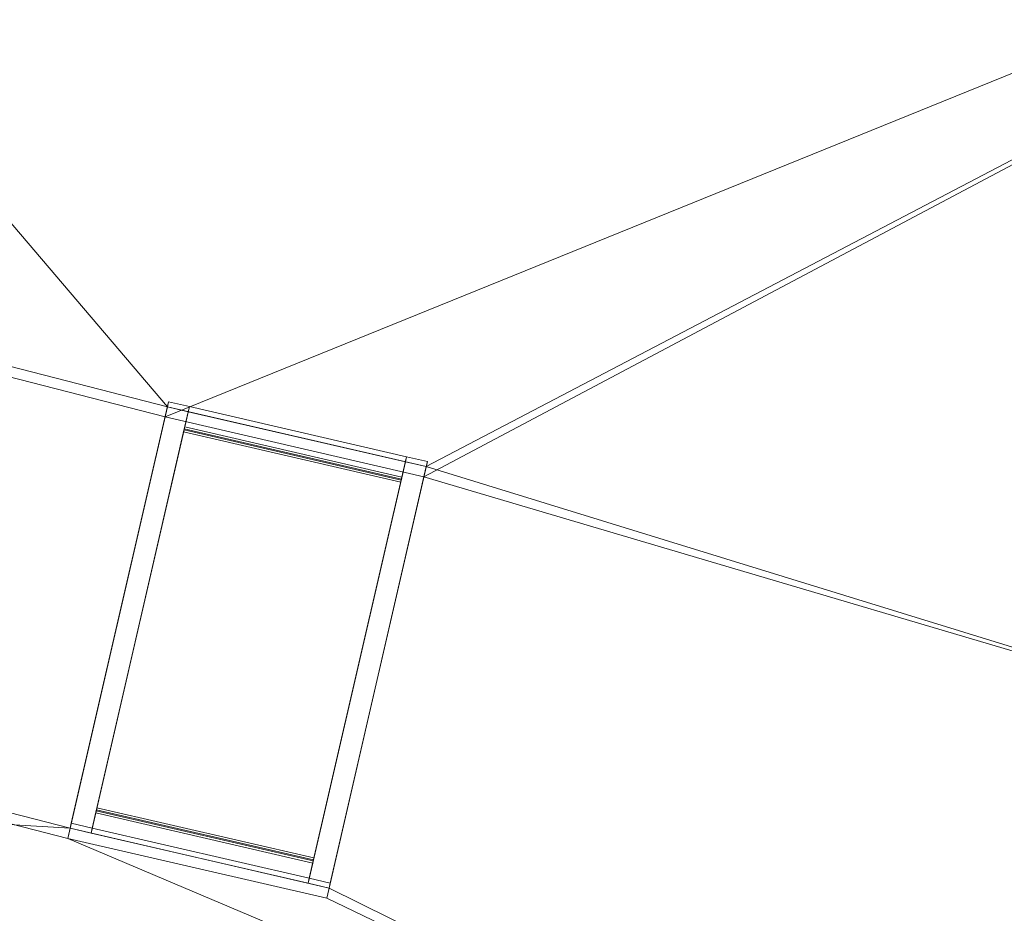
# Model space of a CAD drawing. Header units: millimetres. Extents: x -430348 to -225823, y -86243 to 5084.
# Tile 744 of 1056: x -341310 to -339013, y -58446 to -56361. Entities that reach past the tile are written whole.
import ezdxf

# ---------------------------------------------------------------- set-up
doc = ezdxf.new("R2010")
doc.units = ezdxf.units.MM
for name, color, linetype, lineweight in [('A-GLAZ-CURT', 52, 'Continuous', 9), ('A-GLAZ-CWMG', 51, 'Continuous', 9), ('A-ROOF', 132, 'Continuous', 9), ('A-WALL', 113, 'Continuous', 9)]:
    doc.layers.add(name, color=color, linetype=linetype, lineweight=lineweight)

# ---------------------------------------------------------------- blocks, each defined once
blk = doc.blocks.new('System Panel - Glazed-555603-_3D_ Copy 1')
at = {"layer": 'A-GLAZ-CURT', "transparency": 33554471}
mesh = blk.add_polyface(dxfattribs=at)
corners = [(-1289.3, 5), (-1289.3, 5, 940), (-769.3, 5, 940), (-769.3, 5), (769.3, 5, 36.8), (769.3, 5, 976.8), (1289.3, 5, 976.8), (1289.3, 5, 36.8)]
mesh.append_faces([[corners[k] for k in face] for face in [(2, 3, 0, 1), (6, 7, 4, 5)]])
mesh = blk.add_polyface(dxfattribs=at)
corners = [(1289.3, -5, 36.8), (769.3, -5, 36.8), (769.3, 5, 36.8), (1289.3, 5, 36.8)]
mesh.append_faces([[corners[k] for k in face] for face in [(0, 1, 2, 3)]])
mesh = blk.add_polyface(dxfattribs=at)
corners = [(769.3, -5, 976.8), (1289.3, -5, 976.8), (1289.3, 5, 976.8), (769.3, 5, 976.8)]
mesh.append_faces([[corners[k] for k in face] for face in [(0, 1, 2, 3)]])
mesh = blk.add_polyface(dxfattribs=at)
corners = [(769.3, -5, 36.8), (769.3, -5, 976.8), (769.3, 5, 976.8), (769.3, 5, 36.8)]
mesh.append_faces([[corners[k] for k in face] for face in [(3, 0, 1, 2)]])
mesh = blk.add_polyface(dxfattribs=at)
corners = [(1289.3, -5, 976.8), (1289.3, -5, 36.8), (1289.3, 5, 36.8), (1289.3, 5, 976.8)]
mesh.append_faces([[corners[k] for k in face] for face in [(3, 0, 1, 2)]])
mesh = blk.add_polyface(dxfattribs=at)
corners = [(-1289.3, -5), (-769.3, -5), (-769.3, -5, 940), (-1289.3, -5, 940), (769.3, -5, 36.8), (1289.3, -5, 36.8), (1289.3, -5, 976.8), (769.3, -5, 976.8)]
mesh.append_faces([[corners[k] for k in face] for face in [(2, 3, 0, 1), (6, 7, 4, 5)]])
blk = doc.blocks.new('Rectangular Mullion - 50mm x 50mm-504934-_3D_ Copy 1')
at = {"layer": 'A-GLAZ-CWMG'}
mesh = blk.add_polyface(dxfattribs=at)
corners = [(0, 25), (-50, 25), (-50, -25), (0, -25)]
mesh.append_faces([[corners[k] for k in face] for face in [(2, 3, 0, 1)]])
mesh = blk.add_polyface(dxfattribs=at)
corners = [(0, 25, -520), (0, -25, -520), (-50, -25, -520), (-50, 25, -520)]
mesh.append_faces([[corners[k] for k in face] for face in [(0, 1, 2, 3)]])
mesh = blk.add_polyface(dxfattribs=at)
corners = [(-50, 25), (0, 25), (0, 25, -520), (-50, 25, -520)]
mesh.append_faces([[corners[k] for k in face] for face in [(3, 0, 1, 2)]])
mesh = blk.add_polyface(dxfattribs=at)
corners = [(-50, -25), (-50, 25), (-50, 25, -520), (-50, -25, -520)]
mesh.append_faces([[corners[k] for k in face] for face in [(0, 1, 2, 3)]])
mesh = blk.add_polyface(dxfattribs=at)
corners = [(0, 25), (0, -25), (0, -25, -520), (0, 25, -520)]
mesh.append_faces([[corners[k] for k in face] for face in [(0, 1, 2, 3)]])
mesh = blk.add_polyface(dxfattribs=at)
corners = [(0, -25), (-50, -25), (-50, -25, -520), (0, -25, -520)]
mesh.append_faces([[corners[k] for k in face] for face in [(0, 1, 2, 3)]])
blk = doc.blocks.new('Rectangular Mullion - 50mm x 50mm-543898-_3D_ Copy 1')
at = {"layer": 'A-GLAZ-CWMG'}
mesh = blk.add_polyface(dxfattribs=at)
corners = [(0, 25), (-50, 25), (-50, -25), (0, -25)]
mesh.append_faces([[corners[k] for k in face] for face in [(2, 3, 0, 1)]])
mesh = blk.add_polyface(dxfattribs=at)
corners = [(0, 25, -1040), (0, -25, -1040), (-50, -25, -1040), (-50, 25, -1040)]
mesh.append_faces([[corners[k] for k in face] for face in [(0, 1, 2, 3)]])
mesh = blk.add_polyface(dxfattribs=at)
corners = [(-50, 25), (0, 25), (0, 25, -1040), (-50, 25, -1040)]
mesh.append_faces([[corners[k] for k in face] for face in [(3, 0, 1, 2)]])
mesh = blk.add_polyface(dxfattribs=at)
corners = [(-50, -25), (-50, 25), (-50, 25, -1040), (-50, -25, -1040)]
mesh.append_faces([[corners[k] for k in face] for face in [(3, 0, 1, 2)]])
mesh = blk.add_polyface(dxfattribs=at)
corners = [(0, 25), (0, -25), (0, -25, -1040), (0, 25, -1040)]
mesh.append_faces([[corners[k] for k in face] for face in [(3, 0, 1, 2)]])
mesh = blk.add_polyface(dxfattribs=at)
corners = [(0, -25), (-50, -25), (-50, -25, -1040), (0, -25, -1040)]
mesh.append_faces([[corners[k] for k in face] for face in [(3, 0, 1, 2)]])
blk = doc.blocks.new('Rectangular Mullion - 50mm x 50mm-504932-_3D_ Copy 1')
at = {"layer": 'A-GLAZ-CWMG'}
mesh = blk.add_polyface(dxfattribs=at)
corners = [(0, 25), (-50, 25), (-50, -25), (0, -25)]
mesh.append_faces([[corners[k] for k in face] for face in [(2, 3, 0, 1)]])
mesh = blk.add_polyface(dxfattribs=at)
corners = [(0, 25, -520), (0, -25, -520), (-50, -25, -520), (-50, 25, -520)]
mesh.append_faces([[corners[k] for k in face] for face in [(0, 1, 2, 3)]])
mesh = blk.add_polyface(dxfattribs=at)
corners = [(-50, 25), (0, 25), (0, 25, -520), (-50, 25, -520)]
mesh.append_faces([[corners[k] for k in face] for face in [(3, 0, 1, 2)]])
mesh = blk.add_polyface(dxfattribs=at)
corners = [(-50, -25), (-50, 25), (-50, 25, -520), (-50, -25, -520)]
mesh.append_faces([[corners[k] for k in face] for face in [(3, 0, 1, 2)]])
mesh = blk.add_polyface(dxfattribs=at)
corners = [(0, 25), (0, -25), (0, -25, -520), (0, 25, -520)]
mesh.append_faces([[corners[k] for k in face] for face in [(3, 0, 1, 2)]])
mesh = blk.add_polyface(dxfattribs=at)
corners = [(0, -25), (-50, -25), (-50, -25, -520), (0, -25, -520)]
mesh.append_faces([[corners[k] for k in face] for face in [(3, 0, 1, 2)]])
blk = doc.blocks.new('Rectangular Mullion - 50mm x 50mm-543897-_3D_ Copy 1')
at = {"layer": 'A-GLAZ-CWMG'}
mesh = blk.add_polyface(dxfattribs=at)
corners = [(0, 25), (-50, 25), (-50, -25), (0, -25)]
mesh.append_faces([[corners[k] for k in face] for face in [(2, 3, 0, 1)]])
mesh = blk.add_polyface(dxfattribs=at)
corners = [(0, 25, -1040), (0, -25, -1040), (-50, -25, -1040), (-50, 25, -1040)]
mesh.append_faces([[corners[k] for k in face] for face in [(3, 0, 1, 2)]])
mesh = blk.add_polyface(dxfattribs=at)
corners = [(-50, 25), (0, 25), (0, 25, -1040), (-50, 25, -1040)]
mesh.append_faces([[corners[k] for k in face] for face in [(3, 0, 1, 2)]])
mesh = blk.add_polyface(dxfattribs=at)
corners = [(-50, -25), (-50, 25), (-50, 25, -1040), (-50, -25, -1040)]
mesh.append_faces([[corners[k] for k in face] for face in [(3, 0, 1, 2)]])
mesh = blk.add_polyface(dxfattribs=at)
corners = [(0, 25), (0, -25), (0, -25, -1040), (0, 25, -1040)]
mesh.append_faces([[corners[k] for k in face] for face in [(3, 0, 1, 2)]])
mesh = blk.add_polyface(dxfattribs=at)
corners = [(0, -25), (-50, -25), (-50, -25, -1040), (0, -25, -1040)]
mesh.append_faces([[corners[k] for k in face] for face in [(3, 0, 1, 2)]])

msp = doc.modelspace()

# ---------------------------------------------------------------- block references
at = {"layer": 'A-GLAZ-CURT', "transparency": 33554471, "extrusion": (-0.218269, -0.945427, 0.241922)}
msp.add_blockref('System Panel - Glazed-555603-_3D_ Copy 1', (-320064.3, 28850.1, 143753.9), dxfattribs=at)
at = {"layer": 'A-GLAZ-CWMG', "extrusion": (0.218269, 0.945427, -0.241922)}
msp.add_blockref('Rectangular Mullion - 50mm x 50mm-543898-_3D_ Copy 1', (319345, 28850.1, -143740.7), dxfattribs=at)
at = {"layer": 'A-GLAZ-CWMG', "extrusion": (0.97437, -0.224951, 0), "rotation": 346}
msp.add_blockref('Rectangular Mullion - 50mm x 50mm-504934-_3D_ Copy 1', (-132491.5, 62767.2, -318775), dxfattribs=at)
at = {"layer": 'A-GLAZ-CWMG', "extrusion": (-0.218269, -0.945427, 0.241922)}
msp.add_blockref('Rectangular Mullion - 50mm x 50mm-543897-_3D_ Copy 1', (-318725, 28850.1, 144780.7), dxfattribs=at)
at = {"layer": 'A-GLAZ-CWMG', "extrusion": (-0.97437, 0.224951, 0), "rotation": 13.99999999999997}
msp.add_blockref('Rectangular Mullion - 50mm x 50mm-504932-_3D_ Copy 1', (133500.6, 63018.7, 319295), dxfattribs=at)

# ---------------------------------------------------------------- meshes
at = {"layer": 'A-ROOF'}
mesh = msp.add_polyface(dxfattribs=at)
corners = [(-337781.6, -57960.2, 62630.2), (-338274.1, -58047.1, 62678.9), (-338581.8, -59379.9, 63020), (-344281.8, -58064, 63020), (-343429.3, -54371.1, 62075), (-337280.7, -55790.6, 62075), (-342364.7, -56929.8, 62636.9), (-342968.8, -56790.3, 62636.9), (-343195.8, -57773.6, 62888.5), (-342591.7, -57913, 62888.5), (-340367, -57427.7, 62645.9), (-340971.1, -57288.2, 62645.9), (-341198.1, -58271.5, 62897.5), (-340594, -58410.9, 62897.5)]
mesh.append_faces([[corners[k] for k in face] for face in [(9, 3, 8), (1, 10, 5, 0)]], dxfattribs={"vtx0": -1, "vtx1": -1})
mesh.append_faces([[corners[k] for k in face] for face in [(11, 6, 4, 5)]], dxfattribs={"vtx0": -1, "vtx1": -1, "vtx3": -1})
mesh.append_faces([[corners[k] for k in face] for face in [(5, 10, 11)]], dxfattribs={"vtx0": -1, "vtx2": -1})
mesh.append_faces([[corners[k] for k in face] for face in [(12, 2, 3, 9)]], dxfattribs={"vtx0": -1, "vtx2": -1, "vtx3": -1})
mesh.append_faces([[corners[k] for k in face] for face in [(6, 7, 4), (12, 13, 2)]], dxfattribs={"vtx1": -1, "vtx2": -1})
mesh.append_faces([[corners[k] for k in face] for face in [(7, 8, 3, 4), (9, 6, 11, 12), (1, 2, 13, 10)]], dxfattribs={"vtx1": -1, "vtx3": -1})
mesh = msp.add_polyface(dxfattribs=at)
corners = [(-344281.8, -58064, 63123.1), (-338581.8, -59379.9, 63123.1), (-338274.1, -58047.1, 62782), (-337781.6, -57960.2, 62733.3), (-337280.7, -55790.6, 62178.1), (-343429.3, -54371.1, 62178.1), (-342963.4, -56766.8, 62734), (-342359.3, -56906.2, 62734), (-342586.3, -57889.5, 62985.6), (-343190.4, -57750, 62985.6), (-340965.7, -57264.7, 62742.9), (-340361.6, -57404.1, 62742.9), (-340588.6, -58387.4, 62994.5), (-341192.7, -58247.9, 62994.5)]
mesh.append_faces([[corners[k] for k in face] for face in [(4, 11, 2, 3)]], dxfattribs={"vtx0": -1, "vtx1": -1})
mesh.append_faces([[corners[k] for k in face] for face in [(10, 5, 7)]], dxfattribs={"vtx0": -1, "vtx1": -1, "vtx2": -1})
mesh.append_faces([[corners[k] for k in face] for face in [(13, 0, 1, 12), (0, 9, 6, 5), (5, 6, 7), (10, 7, 8, 13), (12, 1, 2, 11)]], dxfattribs={"vtx0": -1, "vtx2": -1})
mesh.append_faces([[corners[k] for k in face] for face in [(8, 9, 0, 13)]], dxfattribs={"vtx1": -1, "vtx2": -1, "vtx3": -1})
mesh.append_faces([[corners[k] for k in face] for face in [(10, 11, 4, 5)]], dxfattribs={"vtx1": -1, "vtx3": -1})
mesh = msp.add_polyface(dxfattribs=at)
corners = [(-332194.6, -60700.6, 64510), (-332936.9, -63916, 66863.9), (-347357.6, -60586.7, 66863.9), (-349830.6, -56629, 64510)]
mesh.append_faces([[corners[k] for k in face] for face in [(0, 1, 2, 3)]])
mesh = msp.add_polyface(dxfattribs=at)
corners = [(-332194.6, -60700.6, 64632.8), (-349830.6, -56629, 64632.8), (-347357.6, -60586.7, 66986.7), (-332936.9, -63916, 66986.7)]
mesh.append_faces([[corners[k] for k in face] for face in [(2, 3, 0, 1)]])
mesh = msp.add_polyface(dxfattribs=at)
corners = [(-349830.6, -56629, 64510), (-349830.6, -56629, 64632.8), (-332194.6, -60700.6, 64632.8), (-332194.6, -60700.6, 64510)]
mesh.append_faces([[corners[k] for k in face] for face in [(2, 3, 0, 1)]])
mesh = msp.add_polyface(dxfattribs=at)
corners = [(-340971.1, -57288.2, 62645.9), (-340965.7, -57264.7, 62742.9), (-341192.7, -58247.9, 62994.5), (-341198.1, -58271.5, 62897.5)]
mesh.append_faces([[corners[k] for k in face] for face in [(1, 2, 3, 0)]])
mesh = msp.add_polyface(dxfattribs=at)
corners = [(-340367, -57427.7, 62645.9), (-340361.6, -57404.1, 62742.9), (-340965.7, -57264.7, 62742.9), (-340971.1, -57288.2, 62645.9)]
mesh.append_faces([[corners[k] for k in face] for face in [(1, 2, 3, 0)]])
mesh = msp.add_polyface(dxfattribs=at)
corners = [(-340361.6, -57404.1, 62742.9), (-340367, -57427.7, 62645.9), (-340594, -58410.9, 62897.5), (-340588.6, -58387.4, 62994.5)]
mesh.append_faces([[corners[k] for k in face] for face in [(2, 3, 0, 1)]])
mesh = msp.add_polyface(dxfattribs=at)
corners = [(-338581.8, -59379.9, 63123.1), (-344281.8, -58064, 63123.1), (-344281.8, -58064, 63020), (-338581.8, -59379.9, 63020)]
mesh.append_faces([[corners[k] for k in face] for face in [(0, 1, 2, 3)]])
mesh = msp.add_polyface(dxfattribs=at)
corners = [(-341198.1, -58271.5, 62897.5), (-341192.7, -58247.9, 62994.5), (-340588.6, -58387.4, 62994.5), (-340594, -58410.9, 62897.5)]
mesh.append_faces([[corners[k] for k in face] for face in [(0, 1, 2, 3)]])
at = {"layer": 'A-WALL'}
mesh = msp.add_polyface(dxfattribs=at)
corners = [(-318492.7, -64325.7, 59055.2), (-325272.3, -62760.5, 59055.2), (-325564.6, -62693, 59055.2), (-326621.8, -62449, 59055.2), (-326914.1, -62381.5, 59055.2), (-337272.8, -59990, 59055.2), (-337565.1, -59922.5, 59055.2), (-338713.7, -59657.3, 59055.2), (-339006, -59589.9, 59055.2), (-349473.9, -57173.2, 59055.2), (-349766.2, -57105.7, 59055.2), (-349698.7, -56813.4, 59055.2), (-344281.8, -58064, 59055.2), (-344087, -58108.9, 59055.2), (-338776.6, -59334.9, 59055.2), (-338581.8, -59379.9, 59055.2), (-337490.2, -59631.9, 59055.2), (-337295.3, -59676.9, 59055.2), (-332676.8, -60743.2, 59055.2), (-332482, -60788.2, 59055.2), (-332086.3, -60879.5, 59055.2), (-331794, -60947, 59055.2), (-327096, -62031.6, 59055.2), (-326803.7, -62099.1, 59055.2), (-325472.9, -62406.3, 59055.2), (-325179.5, -62474.1, 59055.2), (-321464.2, -63331.8, 59055.2), (-321171.8, -63399.3, 59055.2), (-318425.2, -64033.4, 59055.2)]
mesh.append_faces([[corners[k] for k in face] for face in [(0, 27, 28)]], dxfattribs={"vtx0": -1})
mesh.append_faces([[corners[k] for k in face] for face in [(24, 3, 23)]], dxfattribs={"vtx0": -1, "vtx1": -1})
mesh.append_faces([[corners[k] for k in face] for face in [(5, 18, 19), (20, 4, 5, 19), (23, 3, 4, 22), (6, 16, 17), (9, 12, 13)]], dxfattribs={"vtx0": -1, "vtx2": -1})
mesh.append_faces([[corners[k] for k in face] for face in [(24, 1, 2, 3), (4, 20, 21, 22), (1, 24, 25, 26)]], dxfattribs={"vtx0": -1, "vtx3": -1})
mesh.append_faces([[corners[k] for k in face] for face in [(7, 8, 14, 15), (8, 9, 13, 14), (5, 6, 17, 18), (6, 7, 15, 16), (0, 1, 26, 27)]], dxfattribs={"vtx1": -1, "vtx3": -1})
mesh.append_faces([[corners[k] for k in face] for face in [(9, 10, 11, 12)]], dxfattribs={"vtx3": -1})
mesh = msp.add_polyface(dxfattribs=at)
corners = [(-349698.7, -56813.4, 64617), (-349703.2, -56832.8, 64631.3), (-349493.4, -57168.7, 64831), (-349473.9, -57173.2, 64831), (-332227.7, -61154.8, 64831), (-332160.2, -60862.5, 64617)]
mesh.append_faces([[corners[k] for k in face] for face in [(1, 2, 3, 0)]], dxfattribs={"vtx2": -1})
mesh.append_faces([[corners[k] for k in face] for face in [(3, 4, 5, 0)]], dxfattribs={"vtx3": -1})
mesh = msp.add_polyface(dxfattribs=at)
corners = [(-318425.2, -64033.4, 59055.2), (-321171.8, -63399.3, 59055.2), (-321464.2, -63331.8, 59055.2), (-325179.5, -62474.1, 59055.2), (-325472.9, -62406.3, 59055.2), (-326803.7, -62099.1, 59055.2), (-327096, -62031.6, 59055.2), (-331794, -60947, 59055.2), (-332086.3, -60879.5, 59055.2), (-332482, -60788.2, 59055.2), (-332676.8, -60743.2, 59055.2), (-337295.3, -59676.9, 59055.2), (-337490.2, -59631.9, 59055.2), (-338581.8, -59379.9, 59055.2), (-338776.6, -59334.9, 59055.2), (-344087, -58108.9, 59055.2), (-344281.8, -58064, 59055.2), (-349698.7, -56813.4, 59055.2), (-349698.7, -56813.4, 64617), (-332160.2, -60862.5, 64617), (-332160.2, -60862.5, 64817), (-318480, -64020.8, 64817), (-318425.2, -64033.4, 64857.1), (-318648.2, -63981.9, 63579.7), (-318648.2, -63981.9, 64579.7), (-319505.7, -63784, 64579.7), (-319505.7, -63784, 63579.7), (-321298.5, -63370.1, 63450), (-321298.5, -63370.1, 64710), (-322701.6, -63046.1, 64710), (-322701.6, -63046.1, 63450), (-324230.5, -62693.2, 63450), (-324230.5, -62693.2, 64710), (-325107.4, -62490.7, 64710), (-325107.4, -62490.7, 63450), (-325637.4, -62368.4, 63450), (-325637.4, -62368.4, 64710), (-326296.2, -62216.3, 64710), (-326296.2, -62216.3, 63450), (-326958.7, -62063.3, 63450), (-326958.7, -62063.3, 64710), (-327835.7, -61860.8, 64710), (-327835.7, -61860.8, 63450), (-329394.6, -61500.9, 63450), (-329394.6, -61500.9, 64710), (-330758.8, -61186, 64710), (-330758.8, -61186, 63450), (-333339, -60590.3, 63250), (-333339, -60590.3, 64510), (-334625.2, -60293.4, 64510), (-334625.2, -60293.4, 63250), (-336301.1, -59906.4, 63250), (-336301.1, -59906.4, 64510), (-337119.6, -59717.5, 64510), (-337119.6, -59717.5, 63250), (-337801.6, -59560, 63250), (-337801.6, -59560, 64510), (-338366.8, -59429.5, 64510), (-338366.8, -59429.5, 63250), (-339019.6, -59278.8, 63250), (-339019.6, -59278.8, 64510), (-339877.1, -59080.9, 64510), (-339877.1, -59080.9, 63250), (-341523.7, -58700.7, 63250), (-341523.7, -58700.7, 64510), (-342809.9, -58403.8, 64510), (-342809.9, -58403.8, 63250), (-345421.2, -57800.9, 63250), (-345421.2, -57800.9, 64510), (-346707.4, -57504, 64510), (-346707.4, -57504, 63250), (-348480.7, -57094.6, 63250), (-348480.7, -57094.6, 64510), (-349201.8, -56928.1, 64510), (-349201.8, -56928.1, 63250), (-344697, -57968.1, 61019.9), (-344697, -57968.1, 62019.9), (-345281.6, -57833.1, 62019.9), (-345281.6, -57833.1, 61019.9), (-346846.2, -57471.9, 60762.9), (-346846.2, -57471.9, 62022.9), (-347567.2, -57305.5, 62022.9), (-347567.2, -57305.5, 60762.9), (-348480.7, -57094.6, 59750), (-348480.7, -57094.6, 61750), (-349201.8, -56928.1, 61750), (-349201.8, -56928.1, 59750), (-332086.3, -60879.5, 60653.9), (-332086.3, -60879.5, 61913.9), (-333372.5, -60582.6, 61913.9), (-333372.5, -60582.6, 60653.9), (-318648.2, -63981.9, 60928.8), (-318648.2, -63981.9, 61928.8), (-319505.7, -63784, 61928.8), (-319505.7, -63784, 60928.8), (-320597, -63532, 60928.8), (-320597, -63532, 61928.8), (-321171.8, -63399.3, 61928.8), (-321171.8, -63399.3, 60928.8), (-325637.4, -62368.4, 62306.2), (-326554.4, -62156.7, 62306.2), (-326554.4, -62156.7, 59686.2), (-325637.4, -62368.4, 59686.2)]
mesh.append_faces([[corners[k] for k in face] for face in [(95, 1, 98), (23, 92, 26), (31, 99, 34), (38, 40, 37), (34, 36, 33), (39, 100, 42), (60, 57, 59), (72, 69, 71)]], dxfattribs={"vtx0": -1, "vtx1": -1})
mesh.append_faces([[corners[k] for k in face] for face in [(94, 1, 95, 93), (46, 47, 19, 45), (29, 32, 21, 28), (23, 22, 92), (11, 51, 90), (58, 14, 59, 57), (53, 56, 19, 52)]], dxfattribs={"vtx0": -1, "vtx1": -1, "vtx2": -1})
mesh.append_faces([[corners[k] for k in face] for face in [(43, 100, 6, 87), (98, 99, 31, 30)]], dxfattribs={"vtx0": -1, "vtx1": -1, "vtx2": -1, "vtx3": -1})
mesh.append_faces([[corners[k] for k in face] for face in [(98, 3, 102, 99), (88, 47, 46, 43), (42, 100, 43, 44), (20, 33, 36, 37), (34, 99, 35, 36), (38, 100, 39, 40), (20, 37, 40, 41), (66, 15, 75, 76), (71, 81, 84, 85), (18, 65, 68, 69), (18, 69, 72, 73)]], dxfattribs={"vtx0": -1, "vtx1": -1, "vtx3": -1})
mesh.append_faces([[corners[k] for k in face] for face in [(0, 91, 92, 22), (93, 95, 96), (101, 5, 6, 100), (102, 3, 4), (30, 31, 32, 29), (24, 21, 22, 23), (33, 20, 21, 32), (44, 41, 42), (45, 19, 20), (47, 88, 89, 50), (75, 15, 16, 78), (17, 86, 83, 16), (82, 83, 84, 81), (19, 60, 61), (85, 74, 71)]], dxfattribs={"vtx0": -1, "vtx2": -1})
mesh.append_faces([[corners[k] for k in face] for face in [(26, 92, 93, 96), (21, 24, 25, 28), (19, 48, 49, 52), (50, 89, 90, 51), (83, 82, 79, 16), (67, 76, 77, 80), (19, 56, 57, 60), (64, 18, 19, 61), (67, 65, 66, 76), (71, 69, 70, 81), (18, 73, 74, 85)]], dxfattribs={"vtx0": -1, "vtx2": -1, "vtx3": -1})
mesh.append_faces([[corners[k] for k in face] for face in [(98, 1, 2, 3), (87, 6, 7, 8), (87, 8, 9, 10)]], dxfattribs={"vtx0": -1, "vtx3": -1})
mesh.append_faces([[corners[k] for k in face] for face in [(87, 88, 43), (47, 48, 19), (77, 78, 80), (62, 59, 14), (66, 63, 15), (67, 68, 65), (64, 65, 18)]], dxfattribs={"vtx1": -1, "vtx2": -1})
mesh.append_faces([[corners[k] for k in face] for face in [(96, 97, 27, 26), (44, 45, 20, 41), (12, 13, 55, 54), (14, 15, 63, 62), (79, 80, 78, 16)]], dxfattribs={"vtx1": -1, "vtx2": -1, "vtx3": -1})
mesh.append_faces([[corners[k] for k in face] for face in [(94, 91, 0, 1), (97, 98, 30, 27), (101, 102, 4, 5), (99, 100, 38, 35), (25, 26, 27, 28), (54, 51, 11, 12), (13, 14, 58, 55), (90, 87, 10, 11), (49, 50, 51, 52), (85, 86, 17, 18), (80, 81, 70, 67), (53, 54, 55, 56), (61, 62, 63, 64)]], dxfattribs={"vtx1": -1, "vtx3": -1})
mesh = msp.add_polyface(dxfattribs=at)
corners = [(-349766.2, -57105.7, 59055.2), (-349473.9, -57173.2, 59055.2), (-339006, -59589.9, 59055.2), (-338713.7, -59657.3, 59055.2), (-337565.1, -59922.5, 59055.2), (-337272.8, -59990, 59055.2), (-326914.1, -62381.5, 59055.2), (-326621.8, -62449, 59055.2), (-325564.6, -62693, 59055.2), (-325272.3, -62760.5, 59055.2), (-318492.7, -64325.7, 59055.2), (-318492.7, -64325.7, 65031), (-332227.7, -61154.8, 65031), (-332227.7, -61154.8, 64831), (-349473.9, -57173.2, 64831), (-349493.4, -57168.7, 64831), (-349766.2, -57105.7, 64631.3), (-318715.7, -64274.2, 64579.7), (-318715.7, -64274.2, 63579.7), (-319573.2, -64076.3, 63579.7), (-319573.2, -64076.3, 64579.7), (-321366, -63662.4, 64710), (-321366, -63662.4, 63450), (-322769.1, -63338.4, 63450), (-322769.1, -63338.4, 64710), (-324298, -62985.5, 64710), (-324298, -62985.5, 63450), (-325174.9, -62783, 63450), (-325174.9, -62783, 64710), (-325704.9, -62660.7, 64710), (-325704.9, -62660.7, 63450), (-326363.6, -62508.6, 63450), (-326363.6, -62508.6, 64710), (-327026.2, -62355.6, 64710), (-327026.2, -62355.6, 63450), (-327903.1, -62153.2, 63450), (-327903.1, -62153.2, 64710), (-329462.1, -61793.2, 64710), (-329462.1, -61793.2, 63450), (-330826.3, -61478.3, 63450), (-330826.3, -61478.3, 64710), (-333406.5, -60882.6, 64510), (-333406.5, -60882.6, 63250), (-334692.7, -60585.7, 63250), (-334692.7, -60585.7, 64510), (-336368.6, -60198.8, 64510), (-336368.6, -60198.8, 63250), (-337187.1, -60009.8, 63250), (-337187.1, -60009.8, 64510), (-337869.1, -59852.3, 64510), (-337869.1, -59852.3, 63250), (-338434.3, -59721.9, 63250), (-338434.3, -59721.9, 64510), (-339087.1, -59571.1, 64510), (-339087.1, -59571.1, 63250), (-339944.5, -59373.2, 63250), (-339944.5, -59373.2, 64510), (-341591.2, -58993, 64510), (-341591.2, -58993, 63250), (-342877.4, -58696.1, 63250), (-342877.4, -58696.1, 64510), (-345488.7, -58093.2, 64510), (-345488.7, -58093.2, 63250), (-346774.9, -57796.3, 63250), (-346774.9, -57796.3, 64510), (-348548.2, -57386.9, 64510), (-348548.2, -57386.9, 63250), (-349269.3, -57220.4, 63250), (-349269.3, -57220.4, 64510), (-344764.5, -58260.4, 62019.9), (-344764.5, -58260.4, 61019.9), (-345349.1, -58125.4, 61019.9), (-345349.1, -58125.4, 62019.9), (-346913.6, -57764.2, 62022.9), (-346913.6, -57764.2, 60762.9), (-347634.7, -57597.8, 60762.9), (-347634.7, -57597.8, 62022.9), (-348548.2, -57386.9, 61750), (-348548.2, -57386.9, 59750), (-349269.3, -57220.4, 59750), (-349269.3, -57220.4, 61750), (-332153.8, -61171.8, 61913.9), (-332153.8, -61171.8, 60653.9), (-333439.9, -60874.9, 60653.9), (-333439.9, -60874.9, 61913.9), (-318715.7, -64274.2, 61928.8), (-318715.7, -64274.2, 60928.8), (-319573.2, -64076.3, 60928.8), (-319573.2, -64076.3, 61928.8), (-320664.4, -63824.3, 61928.8), (-320664.4, -63824.3, 60928.8), (-321239.3, -63691.6, 60928.8), (-321239.3, -63691.6, 61928.8), (-326621.8, -62449, 62306.2), (-325704.9, -62660.7, 62306.2), (-325704.9, -62660.7, 59686.2), (-326621.8, -62449, 59686.2)]
mesh.append_faces([[corners[k] for k in face] for face in [(67, 80, 66), (55, 2, 54), (93, 38, 96), (96, 7, 95), (91, 10, 90), (42, 13, 41), (19, 85, 18), (21, 11, 24)]], dxfattribs={"vtx0": -1, "vtx1": -1})
mesh.append_faces([[corners[k] for k in face] for face in [(71, 74, 78, 70), (61, 60, 14, 64), (65, 64, 14, 68), (12, 29, 28, 11), (25, 24, 11, 28)]], dxfattribs={"vtx0": -1, "vtx1": -1, "vtx2": -1})
mesh.append_faces([[corners[k] for k in face] for face in [(46, 5, 83, 43), (58, 70, 2, 55)]], dxfattribs={"vtx0": -1, "vtx1": -1, "vtx2": -1, "vtx3": -1})
mesh.append_faces([[corners[k] for k in face] for face in [(66, 76, 63, 64), (57, 56, 13, 14), (13, 45, 44, 41), (13, 42, 39, 40), (91, 95, 9, 10), (91, 26, 94, 95), (19, 89, 88, 85), (12, 37, 36, 33)]], dxfattribs={"vtx0": -1, "vtx1": -1, "vtx3": -1})
mesh.append_faces([[corners[k] for k in face] for face in [(79, 0, 1, 78), (0, 79, 80, 16), (78, 74, 75), (63, 76, 73, 62), (59, 69, 70, 58), (5, 46, 47), (46, 43, 44, 45), (50, 47, 48, 49), (60, 61, 62, 59), (58, 55, 56, 57), (54, 51, 52, 53), (90, 87, 88, 89), (23, 91, 92, 22), (94, 30, 31), (22, 19, 20, 21)]], dxfattribs={"vtx0": -1, "vtx2": -1})
mesh.append_faces([[corners[k] for k in face] for face in [(66, 80, 77, 76), (73, 71, 72, 62), (78, 1, 2, 70), (54, 2, 3, 51), (62, 72, 69, 59), (38, 81, 82, 6), (81, 38, 39, 42), (93, 34, 35, 38), (10, 86, 87, 90), (22, 92, 89, 19), (27, 29, 30, 94), (23, 25, 26, 91), (11, 17, 18, 85)]], dxfattribs={"vtx0": -1, "vtx2": -1, "vtx3": -1})
mesh.append_faces([[corners[k] for k in face] for face in [(68, 14, 15, 16)]], dxfattribs={"vtx0": -1, "vtx3": -1})
mesh.append_faces([[corners[k] for k in face] for face in [(73, 74, 71), (83, 84, 43), (65, 66, 64), (60, 57, 14), (56, 53, 13), (8, 9, 95, 7), (26, 27, 94), (23, 24, 25), (27, 28, 29)]], dxfattribs={"vtx1": -1, "vtx2": -1})
mesh.append_faces([[corners[k] for k in face] for face in [(4, 5, 47, 50), (67, 68, 16, 80), (48, 45, 13, 49), (52, 49, 13, 53), (6, 7, 96, 38), (93, 94, 31, 34), (32, 29, 12, 33), (20, 17, 11, 21)]], dxfattribs={"vtx1": -1, "vtx2": -1, "vtx3": -1})
mesh.append_faces([[corners[k] for k in face] for face in [(77, 78, 75, 76), (3, 4, 50, 51), (42, 43, 84, 81), (82, 83, 5, 6), (37, 38, 35, 36), (85, 86, 10, 11), (40, 37, 12, 13), (33, 34, 31, 32)]], dxfattribs={"vtx1": -1, "vtx3": -1})

doc.saveas('drawing.dxf')
